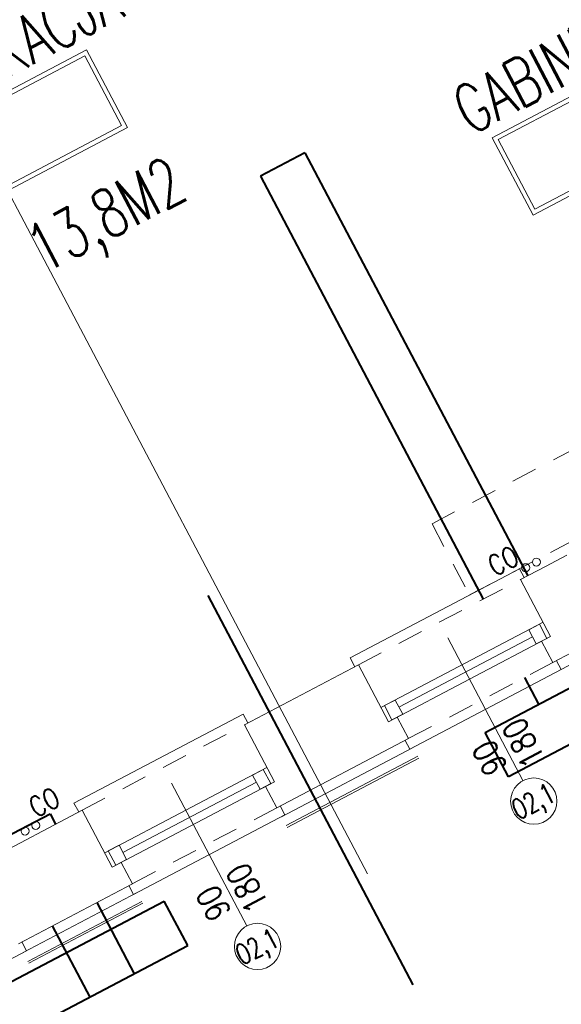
# Model space of a CAD drawing. Header units: metres. Extents: x 7408630 to 7411134, y 5569633 to 5570339.
# Tile 267 of 303: x 7410513.28 to 7410515.97, y 5569910.61 to 5569915.5. Entities that reach past the tile are written whole.
import ezdxf
from ezdxf.enums import TextEntityAlignment as Align

# ---------------------------------------------------------------- set-up
doc = ezdxf.new("R2010")
doc.units = ezdxf.units.M
doc.header["$MEASUREMENT"] = 0
doc.linetypes.add('HIDDEN', pattern=[9.525, 6.35, -3.175])
for name, color, linetype, lineweight in [('! tynk', 21, 'Continuous', 0), ('Istn-armatura', 6, 'Continuous', 9), ('Istn-cienka', 4, 'Continuous', 9), ('Istn-okna', 6, 'Continuous', 13), ('Istn-sciany', 3, 'Continuous', 20), ('Istn-widok', 1, 'Continuous', 15), ('Ocieplenie', 4, 'ZIGZAG', 5), ('OPIS POM NOWE', 140, 'Continuous', 5), ('Opis_okna', 8, 'Continuous', 15), ('Opis_pom', 9, 'Continuous', 18), ('Sciany', 2, 'Continuous', 40)]:
    doc.layers.add(name, color=color, linetype=linetype, lineweight=lineweight)
doc.layers.add('Wyburzenia', color=7, linetype='Continuous', lineweight=13, true_color=0xb0b0b0)
doc.styles.add('ARCHETYP', font='romans.shx', dxfattribs={"height": 15})
doc.styles.add('ARIAL', font='tahoma.ttf')
doc.styles.add('TXT', font='simplex.shx')
doc.linetypes.add('ZIGZAG', pattern='A,0.00254,-5.08,[131,ltypeshp.shx,S=5.08,R=0,X=-5.08,Y=0],-10.16,[131,ltypeshp.shx,S=5.08,R=180,X=5.08,Y=0],-5.08', length=20.32254)

# ---------------------------------------------------------------- blocks, each defined once
blk = doc.blocks.new('A$C142d3faa')
at = {"layer": '! tynk'}
for points in [[(2513.22536, 1101.60619), (2449.22536, 1101.60619)], [(2668.22536, 1101.60619), (2594.22536, 1101.60619)], [(2513.22536, 1100.60619), (2449.22536, 1100.60619)], [(2668.22536, 1100.60619), (2594.22536, 1100.60619)]]:
    blk.add_lwpolyline(points, dxfattribs=at)
at = {"layer": 'Istn-armatura'}
for centre in [(2478.22536, 1159.60619), (2484.22536, 1159.60619), (2759.22536, 1159.60619), (2765.22536, 1159.60619)]:
    blk.add_circle(centre, 2, dxfattribs=at)
at = {"layer": 'Istn-cienka', "linetype": 'HIDDEN', "ltscale": 2}
for points in [[(2728.22536, 1200.60619), (3023.22536, 1200.60619)], [(2728.22536, 1200.60619), (2728.22536, 1160.60619)], [(2728.22536, 1160.60619), (3063.22536, 1160.60619)], [(2508.22536, 1155.60619), (2599.22536, 1155.60619)], [(2663.22536, 1155.60619), (2754.22536, 1155.60619)], [(2594.22536, 1111.60619), (2513.22536, 1111.60619)], [(2749.22536, 1111.60619), (2668.22536, 1111.60619)]]:
    blk.add_lwpolyline(points, dxfattribs=at)
at = {"layer": 'Istn-okna'}
for points in [[(2508.22536, 1131.60619), (2599.22536, 1131.60619)], [(2663.22536, 1131.60619), (2754.22536, 1131.60619)], [(2516.22536, 1127.60619), (2591.22536, 1127.60619)], [(2671.22536, 1127.60619), (2746.22536, 1127.60619)], [(2508.22536, 1123.60619), (2599.22536, 1123.60619)], [(2663.22536, 1123.60619), (2754.22536, 1123.60619)]]:
    blk.add_lwpolyline(points, dxfattribs=at)
for points in [[(2510.22536, 1123.60619), (2516.22536, 1123.60619), (2516.22536, 1131.60619), (2510.22536, 1131.60619)], [(2591.22536, 1123.60619), (2597.22536, 1123.60619), (2597.22536, 1131.60619), (2591.22536, 1131.60619)], [(2665.22536, 1123.60619), (2671.22536, 1123.60619), (2671.22536, 1131.60619), (2665.22536, 1131.60619)], [(2746.22536, 1123.60619), (2752.22536, 1123.60619), (2752.22536, 1131.60619), (2746.22536, 1131.60619)]]:
    blk.add_lwpolyline(points, close=True, dxfattribs=at)
at = {"layer": 'Istn-sciany'}
for points in [[(2454.22536, 1155.60619), (2508.22536, 1155.60619)], [(2508.22536, 1155.60619), (2508.22536, 1123.60619)], [(2599.22536, 1155.60619), (2663.22536, 1155.60619)], [(2599.22536, 1155.60619), (2599.22536, 1123.60619)], [(2663.22536, 1155.60619), (2663.22536, 1123.60619)], [(2754.22536, 1155.60619), (2768.22536, 1155.60619)], [(2754.22536, 1155.60619), (2754.22536, 1123.60619)], [(2508.22536, 1123.60619), (2513.22536, 1123.60619)], [(2513.22536, 1123.60619), (2513.22536, 1111.60619)], [(2594.22536, 1123.60619), (2599.22536, 1123.60619)], [(2594.22536, 1123.60619), (2594.22536, 1111.60619)], [(2663.22536, 1123.60619), (2668.22536, 1123.60619)], [(2668.22536, 1123.60619), (2668.22536, 1111.60619)], [(2749.22536, 1123.60619), (2754.22536, 1123.60619)], [(2749.22536, 1123.60619), (2749.22536, 1111.60619)], [(2449.22536, 1111.60619), (2513.22536, 1111.60619)], [(2594.22536, 1111.60619), (2668.22536, 1111.60619)], [(2749.22536, 1111.60619), (2813.22536, 1111.60619)]]:
    blk.add_lwpolyline(points, dxfattribs=at)
at = {"layer": 'Istn-widok'}
for points in [[(2506.22536, 1160.60619), (2601.22536, 1160.60619)], [(2506.22536, 1155.60619), (2506.22536, 1160.60619)], [(2601.22536, 1155.60619), (2601.22536, 1160.60619)], [(2661.22536, 1160.60619), (2756.22536, 1160.60619)], [(2661.22536, 1155.60619), (2661.22536, 1160.60619)], [(2756.22536, 1155.60619), (2756.22536, 1160.60619)], [(2780.22536, 1155.60619), (2768.22536, 1155.60619)], [(2451.22536, 1111.60619), (2451.22536, 1106.60619)], [(2511.22536, 1111.60619), (2511.22536, 1106.60619)], [(2596.22536, 1111.60619), (2596.22536, 1106.60619)], [(2666.22536, 1111.60619), (2666.22536, 1106.60619)], [(2751.22536, 1111.60619), (2751.22536, 1106.60619)], [(2451.22536, 1106.60619), (2366.22536, 1106.60619)], [(2596.22536, 1106.60619), (2511.22536, 1106.60619)], [(2751.22536, 1106.60619), (2666.22536, 1106.60619)]]:
    blk.add_lwpolyline(points, dxfattribs=at)
at = {"layer": 'Ocieplenie', "linetype": 'ZIGZAG', "ltscale": 0.75}
for points in [[(2513.22536, 1106.60619), (2449.22536, 1106.60619)], [(2668.22536, 1106.60619), (2594.22536, 1106.60619)], [(2813.22536, 1106.60619), (2751.22536, 1106.60619)]]:
    blk.add_lwpolyline(points, dxfattribs=at)
at = {"layer": 'OPIS POM NOWE'}
for points in [[(2599.04507, 1445.33858), (2686.08507, 1445.33858), (2686.08507, 1488.85858), (2599.04507, 1488.85858)], [(2601.22107, 1447.51458), (2683.90907, 1447.51458), (2683.90907, 1486.68258), (2601.22107, 1486.68258)], [(2844.03495, 1312.90914), (2931.07495, 1312.90914), (2931.07495, 1356.42914), (2844.03495, 1356.42914)], [(2846.21095, 1315.08514), (2928.89895, 1315.08514), (2928.89895, 1354.25314), (2846.21095, 1354.25314)]]:
    blk.add_lwpolyline(points, close=True, dxfattribs=at)
at = {"layer": 'Opis_okna'}
for points in [[(2553.72536, 1146.76507), (2553.72536, 1066.6059)], [(2708.72536, 1146.76507), (2708.72536, 1066.6059)]]:
    blk.add_lwpolyline(points, dxfattribs=at)
for centre in [(2553.72536, 1055.1059), (2708.72536, 1055.1059)]:
    blk.add_circle(centre, 11.5, dxfattribs=at)
at = {"layer": 'Sciany'}
for points in [[(2733.22536, 1393.10619), (2733.22536, 1155.60619)], [(2758.22536, 1393.10619), (2733.22536, 1393.10619)], [(2758.22536, 1393.10619), (2758.22536, 1155.60619)], [(2613.22536, 1002.10619), (2613.22536, 1220.91763)], [(2468.22536, 1161.35619), (2493.22536, 1161.35619)], [(2493.22536, 1161.35619), (2493.22536, 1155.60619)], [(2468.22536, 1111.60619), (2468.22536, 1071.61395)], [(2493.22536, 1111.60619), (2493.22536, 1071.61385)], [(2733.22536, 1111.60619), (2733.22536, 1096.61291)], [(1903.72174, 1005.60619), (1903.72174, 1096.60619), (2523.22536, 1096.60619)], [(2523.22536, 1071.61374), (2523.22536, 1096.60619)], [(2703.22536, 1096.61303), (3332.10429, 1096.61057)], [(2703.22536, 1071.61303), (2703.22536, 1096.60619)], [(1928.72174, 1005.60619), (1928.72174, 1071.61607), (2523.22536, 1071.61374)], [(3332.10429, 1071.61099), (2703.22536, 1071.61303)]]:
    blk.add_lwpolyline(points, dxfattribs=at)
at = {"layer": 'Wyburzenia'}
blk.add_lwpolyline([(2618.89189, 5394.62735), (2618.89189, 1061.61997)], dxfattribs=at)
at = {"layer": 'Istn-armatura', "style": 'ARCHETYP', "width": 0.8}
for p in [(2486.02475, 1162.78819), (2743.58394, 1162.78819)]:
    blk.add_text('CO', height=10, rotation=0, dxfattribs=at).set_placement(p)
at = {"layer": 'OPIS POM NOWE', "style": 'TXT', "width": 0.7}
for s, p in [('KOMUNIKACJA', (2634.93484, 1494.76055)), ('13,8M2', (2656.39936, 1400.10756)), ('GABINET', (2879.92471, 1362.33111))]:
    blk.add_text(s, height=24, dxfattribs=at).set_placement(p, align=Align.CENTER)
at = {"layer": 'OPIS POM NOWE', "style": 'ARIAL'}
for tag, p in [('E1,4', (2085.45351, 1677.90272)), ('E1,4', (2642.56507, 1467.09858)), ('E1,4', (2887.55495, 1334.66914)), ('E1,1', (2346.15173, 945.30692)), ('E1,2', (2380.28977, 731.46058)), ('E1,4', (3248.92697, 423.56227)), ('E1,3', (2269.29047, 389.84746)), ('E1,5', (4145.39689, -41.41678))]:
    blk.add_attdef(tag, text='', height=23.936, dxfattribs=at).set_placement(p, align=Align.MIDDLE_CENTER)
at = {"layer": 'Opis_okna', "style": 'ARCHETYP', "width": 0.8}
for s, p in [('180', (2568.63033, 1070.72657)), ('180', (2723.63033, 1070.72657)), ('90', (2550.26195, 1076.12929)), ('90', (2705.26195, 1076.12929))]:
    blk.add_text(s, height=12, rotation=90, dxfattribs=at).set_placement(p)
at = {"layer": 'Opis_okna', "style": 'ARCHETYP', "width": 0.7}
for p in [(2542.51705, 1050.18422), (2697.51705, 1050.18422)]:
    blk.add_text('O2,1', height=10, dxfattribs=at).set_placement(p)
at = {"layer": 'Opis_pom', "ltscale": 0.7, "style": 'ARIAL'}
for tag, p in [('B1,18', (784.17545, 4749.37691)), ('B1,21', (1474.16062, 4744.55225)), ('B1/17', (593.195, 4721.36004)), ('1,23', (2643.87974, 4721.36004)), ('1,22', (2015.9973, 4715.61993)), ('A1,1', (-123.27527, 4710.79271)), ('B1,1', (2964.21389, 4687.19476)), ('B1,19', (983.47704, 4684.25047)), ('A1,6', (-365.37937, 4657.22679)), ('A1,16', (198.20726, 4631.43636)), ('B1,20', (1267.19488, 4624.63245)), ('B1,3', (3298.01304, 4567.23582)), ('B1,4', (4545.10985, 4480.62225)), ('A1,5', (-782.1155, 4446.93269)), ('A1,2', (-186.91937, 4425.11232)), ('A1,15', (198.20726, 4391.00084)), ('B1,2', (2872.01208, 4302.45919)), ('A1,3', (-121.28956, 4150.90563)), ('B1,8', (2427.38319, 4053.12316)), ('B1,6', (4754.92624, 3940.33462)), ('A1,4', (-837.67923, 3920.77219)), ('B1,14', (401.20606, 3890.99898)), ('B1,13', (1255.28314, 3857.26479)), ('B1,10', (1961.59927, 3852.27607)), ('B1,5', (4487.88744, 3854.52406)), ('B1,9', (2126.78184, 3827.24689)), ('B1,7', (3203.17952, 3799.68363)), ('B1,11', (2118.65879, 3658.83867)), ('B1,12', (1949.47729, 3633.25719)), ('C1,2', (2894.60473, 3427.28336)), ('C1,3', (2160.24672, 3198.45588)), ('C1,1', (3129.25555, 2706.44899)), ('C1,4', (2077.33924, 2485.4131)), ('C1,5', (2131.38321, 2180.30979)), ('C1,10', (3196.04343, 2172.92088)), ('C1,9', (3215.99552, 1907.6342)), ('C1,6', (2168.07384, 1819.58528)), ('D0,18', (1348.65318, 1483.78164)), ('C1,8', (2890.19555, 1472.29709)), ('C1,7', (2247.74624, 1432.40489)), ('D,03', (680.14667, 1361.20684)), ('D0,15', (1769.82602, 1360.28568)), ('D,07', (301.65348, 1339.2086)), ('D0,6', (-189.6235, 1299.11733)), ('D0,8', (-573.60597, 1280.79442)), ('D0,2', (1011.71883, 1184.66707)), ('D0,4', (520.2942, 1181.60376)), ('D0,14', (1790.01141, 1156.00202)), ('D,05', (264.32997, 1077.69749)), ('D0,13', (1760.78024, 974.27002)), ('D0,09', (-770.07094, 944.55513)), ('D0,1', (999.98875, 928.60626)), ('D0,10', (-751.07239, 564.55801)), ('D0,11', (-751.07239, 336.73827)), ('D0,12', (198.7439, 306.39703))]:
    blk.add_attdef(tag, text='', height=11.968, dxfattribs=at).set_placement(p, align=Align.MIDDLE_CENTER)

msp = doc.modelspace()

# ---------------------------------------------------------------- block references
at = {"xscale": 0.01, "yscale": 0.01, "zscale": 0.01, "rotation": 27.75854060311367}
msp.add_blockref('A$C142d3faa', (7410496.7794, 5569889.66285), dxfattribs=at)

doc.saveas('drawing.dxf')
